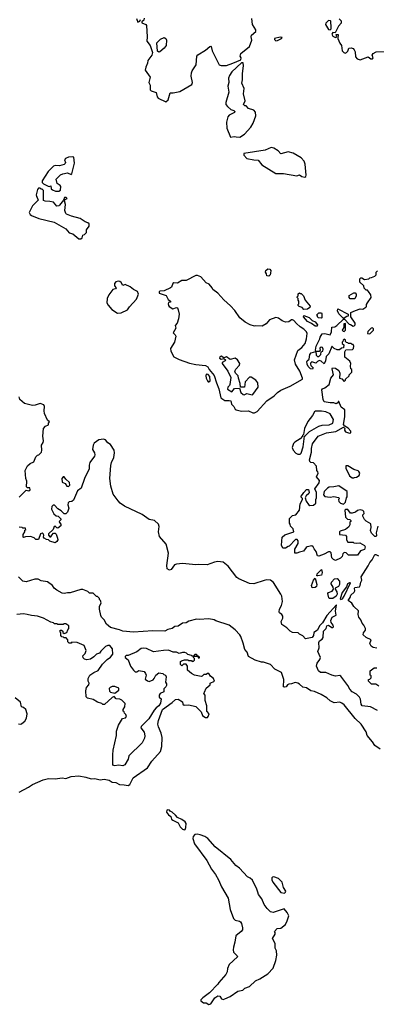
# Model space of a CAD drawing. Extents: x 1861455 to 2058065, y 200073 to 437907.
# Tile 474 of 574: x 1964870 to 1968930, y 371375 to 382590. Entities that reach past the tile are written whole.
import ezdxf

# ---------------------------------------------------------------- set-up
doc = ezdxf.new("R2010")
doc.units = 0

msp = doc.modelspace()

# ---------------------------------------------------------------- linework, layer by layer
at = {"layer": '0CON05XD'}
for points in [[(1966200, 382605), (1966215, 382562), (1966238, 382572), (1966245, 382590)], [(1966287, 382607), (1966282, 382585), (1966260, 382565), (1966260, 382555), (1966305, 382534), (1966315, 382522), (1966321, 382395), (1966317, 382345), (1966356, 382295), (1966381, 382215), (1966374, 382186), (1966329, 382125), (1966324, 382095), (1966305, 382050), (1966300, 382015), (1966356, 381936), (1966342, 381875), (1966354, 381845), (1966355, 381790), (1966368, 381778), (1966425, 381760), (1966435, 381710), (1966448, 381695), (1966535, 381656), (1966562, 381678), (1966584, 381756), (1966616, 381756), (1966695, 381771), (1966830, 381850), (1966836, 381875), (1966824, 381945), (1966826, 381985), (1966834, 382006), (1966881, 382075), (1966888, 382175), (1966899, 382191), (1966985, 382244), (1967035, 382286), (1967045, 382290), (1967052, 382285), (1967060, 382235), (1967140, 382075), (1967165, 382068), (1967225, 382069), (1967298, 382095), (1967388, 382132), (1967390, 382155), (1967382, 382175), (1967386, 382204), (1967487, 382285), (1967512, 382355), (1967506, 382395), (1967510, 382415), (1967558, 382455), (1967557, 382475), (1967519, 382535), (1967514, 382605)], [(1968405, 382473), (1968415, 382484), (1968418, 382502), (1968412, 382572), (1968408, 382578), (1968385, 382582), (1968355, 382550), (1968352, 382535), (1968385, 382479), (1968405, 382473)], [(1968508, 382598), (1968530, 382575), (1968529, 382551), (1968500, 382515), (1968460, 382440), (1968435, 382442), (1968422, 382425), (1968435, 382402), (1968465, 382388), (1968480, 382395), (1968475, 382420), (1968495, 382420), (1968492, 382375), (1968513, 382323), (1968534, 382295), (1968542, 382235), (1968559, 382215), (1968575, 382209), (1968591, 382215), (1968607, 382233), (1968618, 382265), (1968645, 382270), (1968665, 382262), (1968679, 382245), (1968688, 382225), (1968693, 382165), (1968712, 382142), (1968745, 382133), (1968838, 382168), (1968866, 382145), (1968885, 382142), (1968896, 382155), (1968884, 382185), (1968896, 382204), (1968928, 382222), (1969042, 382228)], [(1966455, 382218), (1966441, 382231), (1966430, 382325), (1966475, 382368), (1966515, 382388), (1966534, 382375), (1966543, 382355), (1966538, 382295), (1966514, 382265), (1966465, 382223), (1966455, 382218)], [(1967785, 382350), (1967805, 382352), (1967850, 382375), (1967858, 382388), (1967835, 382392), (1967770, 382375), (1967770, 382365), (1967785, 382350)], [(1967272, 381252), (1967311, 381259), (1967335, 381257), (1967375, 381253), (1967431, 381285), (1967500, 381365), (1967528, 381412), (1967560, 381495), (1967556, 381536), (1967535, 381560), (1967475, 381580), (1967448, 381608), (1967435, 381610), (1967420, 381625), (1967438, 381665), (1967419, 381745), (1967427, 381805), (1967398, 381865), (1967406, 381905), (1967406, 381975), (1967418, 382065), (1967415, 382100), (1967395, 382100), (1967286, 381994), (1967260, 381955), (1967247, 381923), (1967251, 381875), (1967238, 381832), (1967252, 381765), (1967216, 381645), (1967218, 381625), (1967235, 381602), (1967275, 381568), (1967310, 381555), (1967320, 381545), (1967316, 381534), (1967256, 381504), (1967238, 381482), (1967224, 381424), (1967229, 381355), (1967272, 381252)], [(1968115, 380795), (1968128, 380802), (1968132, 380818), (1968119, 380945), (1968110, 380980), (1968075, 381017), (1967985, 381069), (1967925, 381084), (1967843, 381063), (1967812, 381095), (1967765, 381127), (1967735, 381134), (1967666, 381104), (1967423, 381065), (1967421, 381045), (1967455, 381008), (1967535, 380992), (1967585, 380990), (1967627, 380935), (1967785, 380839), (1967875, 380838), (1968025, 380812), (1968055, 380822), (1968082, 380802), (1968115, 380795)], [(1965315, 380635), (1965335, 380648), (1965338, 380688), (1965332, 380702), (1965298, 380725), (1965284, 380775), (1965335, 380824), (1965362, 380835), (1965415, 380847), (1965455, 380826), (1965464, 380835), (1965493, 380955), (1965485, 381025), (1965475, 381029), (1965425, 381024), (1965391, 381009), (1965381, 380995), (1965393, 380965), (1965388, 380952), (1965375, 380941), (1965325, 380926), (1965275, 380928), (1965255, 380920), (1965195, 380860), (1965128, 380755), (1965128, 380735), (1965142, 380722), (1965193, 380693), (1965205, 380690), (1965226, 380696), (1965229, 380665), (1965242, 380652), (1965278, 380635), (1965315, 380635)], [(1965565, 380092), (1965580, 380105), (1965590, 380135), (1965610, 380145), (1965630, 380165), (1965632, 380195), (1965662, 380238), (1965660, 380265), (1965645, 380277), (1965615, 380287), (1965558, 380325), (1965462, 380352), (1965405, 380374), (1965394, 380384), (1965383, 380415), (1965392, 380485), (1965382, 380528), (1965387, 380543), (1965410, 380555), (1965400, 380565), (1965380, 380565), (1965368, 380535), (1965325, 380479), (1965315, 380469), (1965295, 380466), (1965255, 380510), (1965215, 380520), (1965161, 380521), (1965142, 380532), (1965140, 380645), (1965128, 380658), (1965115, 380660), (1965105, 380670), (1965085, 380670), (1965072, 380655), (1965058, 380595), (1965060, 380575), (1965070, 380565), (1965080, 380535), (1965015, 380470), (1964978, 380395), (1964991, 380371), (1965005, 380358), (1965090, 380325), (1965264, 380284), (1965395, 380208), (1965435, 380162), (1965475, 380150), (1965543, 380093), (1965565, 380092)], [(1967705, 379670), (1967682, 379672), (1967680, 379695), (1967670, 379715), (1967672, 379735), (1967695, 379752), (1967718, 379748), (1967728, 379735), (1967727, 379703), (1967720, 379685), (1967705, 379670)], [(1968949, 376821), (1968930, 376745), (1968932, 376715), (1968927, 376705), (1968913, 376703), (1968875, 376740), (1968863, 376773), (1968870, 376805), (1968868, 376848), (1968815, 376877), (1968796, 376896), (1968778, 376935), (1968778, 376952), (1968790, 376965), (1968788, 376988), (1968775, 377000), (1968745, 377008), (1968715, 376998), (1968695, 376982), (1968655, 376970), (1968635, 376970), (1968605, 377010), (1968578, 377012), (1968570, 377005), (1968580, 376925), (1968602, 376902), (1968628, 376898), (1968640, 376885), (1968640, 376875), (1968630, 376865), (1968628, 376835), (1968616, 376814), (1968580, 376785), (1968520, 376765), (1968510, 376755), (1968510, 376725), (1968578, 376718), (1968590, 376705), (1968590, 376665), (1968605, 376640), (1968665, 376640), (1968675, 376630), (1968705, 376628), (1968743, 376633), (1968795, 376602), (1968803, 376585), (1968797, 376555), (1968751, 376539), (1968715, 376490), (1968615, 376490), (1968588, 376518), (1968565, 376520), (1968550, 376505), (1968540, 376475), (1968523, 376457), (1968465, 376430), (1968441, 376441), (1968425, 376460), (1968417, 376517), (1968405, 376528), (1968385, 376528), (1968335, 376501), (1968275, 376480), (1968262, 376482), (1968244, 376534), (1968222, 376562), (1968212, 376585), (1968197, 376597), (1968143, 376587), (1968131, 376579), (1968100, 376535), (1968054, 376526), (1968025, 376513), (1968002, 376512), (1968002, 376558), (1968040, 376625), (1968040, 376655), (1968028, 376668), (1968012, 376668), (1967938, 376592), (1967925, 376590), (1967895, 376570), (1967865, 376570), (1967852, 376605), (1967860, 376695), (1967888, 376722), (1967990, 376755), (1967982, 376792), (1967952, 376822), (1967950, 376845), (1967940, 376855), (1967943, 376907), (1967975, 376942), (1968015, 376950), (1968057, 377003), (1968062, 377075), (1968090, 377125), (1968090, 377135), (1968072, 377155), (1968104, 377206), (1968135, 377238), (1968157, 377237), (1968166, 377206), (1968163, 377195), (1968132, 377165), (1968122, 377145), (1968132, 377105), (1968157, 377067), (1968175, 377058), (1968215, 377060), (1968240, 377085), (1968240, 377125), (1968250, 377145), (1968250, 377205), (1968232, 377245), (1968280, 377315), (1968282, 377342), (1968250, 377385), (1968268, 377425), (1968265, 377440), (1968252, 377455), (1968248, 377505), (1968215, 377542), (1968185, 377547), (1968175, 377557), (1968171, 377575), (1968191, 377665), (1968191, 377705), (1968205, 377758), (1968270, 377845), (1968362, 377885), (1968469, 377901), (1968555, 377950), (1968570, 377935), (1968568, 377915), (1968580, 377895), (1968625, 377880), (1968640, 377885), (1968640, 377905), (1968609, 377939), (1968572, 377962), (1968558, 377978), (1968573, 378065), (1968573, 378145), (1968530, 378175), (1968505, 378240), (1968495, 378240), (1968492, 378225), (1968475, 378214), (1968445, 378226), (1968405, 378225), (1968338, 378238), (1968327, 378265), (1968310, 378375), (1968317, 378385), (1968343, 378397), (1968394, 378436), (1968414, 378505), (1968442, 378545), (1968426, 378615), (1968433, 378625), (1968465, 378621), (1968504, 378595), (1968513, 378565), (1968510, 378505), (1968538, 378498), (1968565, 378470), (1968580, 378485), (1968580, 378495), (1968620, 378535), (1968620, 378545), (1968650, 378575), (1968650, 378605), (1968640, 378615), (1968638, 378645), (1968642, 378675), (1968629, 378699), (1968572, 378745), (1968572, 378805), (1968585, 378830), (1968658, 378832), (1968670, 378845), (1968675, 378870), (1968665, 378890), (1968655, 378890), (1968645, 378900), (1968615, 378900), (1968605, 378910), (1968592, 378912), (1968580, 378925), (1968578, 378938), (1968565, 378950), (1968552, 378938), (1968550, 378925), (1968540, 378915), (1968542, 378902), (1968560, 378885), (1968558, 378852), (1968535, 378850), (1968512, 378828), (1968485, 378828), (1968450, 378845), (1968428, 378868), (1968422, 378868), (1968391, 378785), (1968359, 378755), (1968350, 378705), (1968335, 378672), (1968301, 378701), (1968285, 378707), (1968262, 378698), (1968242, 378678), (1968198, 378692), (1968182, 378678), (1968180, 378665), (1968185, 378650), (1968210, 378625), (1968205, 378610), (1968182, 378615), (1968155, 378638), (1968144, 378665), (1968141, 378695), (1968143, 378705), (1968167, 378725), (1968173, 378775), (1968188, 378795), (1968240, 378810), (1968245, 378770), (1968260, 378755), (1968275, 378752), (1968298, 378775), (1968302, 378808), (1968320, 378815), (1968327, 378837), (1968317, 378857), (1968305, 378860), (1968292, 378855), (1968288, 378845), (1968290, 378825), (1968278, 378812), (1968240, 378810), (1968238, 378825), (1968245, 378872), (1968287, 378953), (1968290, 378975), (1968315, 379010), (1968345, 379017), (1968405, 379000), (1968420, 379035), (1968422, 379088), (1968457, 379093), (1968480, 379105), (1968555, 379180), (1968568, 379178), (1968622, 379122), (1968635, 379120), (1968665, 379100), (1968678, 379102), (1968690, 379115), (1968690, 379135), (1968640, 379205), (1968640, 379255), (1968695, 379278), (1968745, 379298), (1968777, 379293), (1968810, 379315), (1968820, 379325), (1968820, 379345), (1968830, 379365), (1968870, 379425), (1968868, 379455), (1968843, 379493), (1968828, 379508), (1968815, 379510), (1968802, 379522), (1968793, 379533), (1968788, 379558), (1968742, 379602), (1968742, 379638), (1968755, 379650), (1968765, 379650), (1968795, 379630), (1968845, 379640), (1968855, 379650), (1968877, 379653), (1968915, 379670), (1968928, 379685), (1968930, 379715), (1968942, 379728)], [(1965985, 379249), (1966025, 379251), (1966097, 379285), (1966121, 379319), (1966202, 379405), (1966222, 379465), (1966210, 379495), (1966165, 379518), (1966127, 379547), (1966072, 379572), (1966043, 379563), (1966026, 379596), (1966009, 379609), (1965993, 379613), (1965966, 379604), (1965950, 379585), (1965948, 379558), (1965970, 379535), (1965960, 379525), (1965930, 379515), (1965884, 379456), (1965867, 379415), (1965864, 379366), (1965878, 379338), (1965920, 379290), (1965985, 379249)], [(1967545, 378112), (1967574, 378126), (1967685, 378249), (1967766, 378304), (1967805, 378344), (1967845, 378369), (1967948, 378415), (1968088, 378495), (1968090, 378505), (1968058, 378588), (1968009, 378665), (1967998, 378715), (1968038, 378822), (1968082, 378855), (1968119, 378901), (1968137, 378953), (1968144, 379015), (1968135, 379036), (1968106, 379065), (1968063, 379093), (1968020, 379130), (1967992, 379165), (1967975, 379172), (1967965, 379172), (1967935, 379150), (1967895, 379143), (1967860, 379160), (1967815, 379192), (1967785, 379196), (1967715, 379172), (1967676, 379124), (1967632, 379098), (1967555, 379102), (1967545, 379098), (1967496, 379116), (1967436, 379146), (1967375, 379193), (1967318, 379278), (1967271, 379331), (1967195, 379399), (1967127, 379475), (1967068, 379515), (1967062, 379535), (1967026, 379576), (1966995, 379592), (1966931, 379661), (1966895, 379677), (1966875, 379678), (1966765, 379618), (1966715, 379618), (1966665, 379590), (1966625, 379592), (1966612, 379585), (1966598, 379545), (1966586, 379534), (1966515, 379502), (1966465, 379498), (1966458, 379492), (1966460, 379475), (1966539, 379449), (1966561, 379401), (1966588, 379385), (1966589, 379371), (1966565, 379367), (1966559, 379355), (1966563, 379335), (1966572, 379325), (1966615, 379298), (1966655, 379311), (1966665, 379308), (1966675, 379285), (1966684, 379234), (1966677, 379183), (1966663, 379135), (1966639, 379105), (1966646, 379075), (1966619, 379025), (1966642, 379002), (1966649, 378985), (1966634, 378915), (1966589, 378845), (1966592, 378815), (1966625, 378749), (1966685, 378718), (1966805, 378679), (1966875, 378663), (1966985, 378653), (1967012, 378635), (1967028, 378605), (1967085, 378538), (1967109, 378455), (1967139, 378385), (1967162, 378282), (1967204, 378254), (1967255, 378254), (1967275, 378247), (1967280, 378210), (1967310, 378185), (1967324, 378155), (1967335, 378146), (1967395, 378130), (1967475, 378136), (1967523, 378113), (1967545, 378112)], [(1968105, 379290), (1968085, 379312), (1968053, 379323), (1968040, 379335), (1968040, 379345), (1968050, 379355), (1968050, 379385), (1968040, 379395), (1968040, 379415), (1968030, 379425), (1968030, 379435), (1968040, 379445), (1968042, 379468), (1968055, 379480), (1968062, 379472), (1968075, 379470), (1968100, 379445), (1968120, 379395), (1968177, 379327), (1968175, 379312), (1968145, 379292), (1968105, 379290)], [(1968685, 379410), (1968632, 379412), (1968620, 379425), (1968622, 379448), (1968675, 379480), (1968688, 379478), (1968700, 379465), (1968700, 379445), (1968685, 379410)], [(1968565, 379190), (1968552, 379192), (1968505, 379240), (1968490, 379275), (1968492, 379298), (1968610, 379235), (1968608, 379212), (1968595, 379210), (1968565, 379190)], [(1968235, 379098), (1968191, 379131), (1968145, 379154), (1968103, 379205), (1968105, 379220), (1968167, 379197), (1968200, 379165), (1968235, 379150), (1968260, 379115), (1968255, 379100), (1968235, 379098)], [(1968305, 379190), (1968273, 379193), (1968260, 379205), (1968260, 379215), (1968250, 379225), (1968275, 379250), (1968305, 379250), (1968310, 379245), (1968310, 379195), (1968305, 379190)], [(1968565, 379040), (1968580, 379055), (1968580, 379125), (1968575, 379130), (1968560, 379125), (1968560, 379085), (1968540, 379055), (1968552, 379042), (1968565, 379040)], [(1968855, 379010), (1968900, 379055), (1968898, 379068), (1968885, 379080), (1968872, 379078), (1968833, 379037), (1968830, 379015), (1968855, 379010)], [(1967515, 378318), (1967525, 378320), (1967584, 378405), (1967580, 378455), (1967558, 378485), (1967505, 378517), (1967485, 378520), (1967438, 378465), (1967428, 378405), (1967384, 378404), (1967380, 378445), (1967360, 378505), (1967358, 378535), (1967327, 378565), (1967319, 378585), (1967330, 378610), (1967374, 378655), (1967378, 378675), (1967350, 378715), (1967325, 378733), (1967265, 378721), (1967225, 378750), (1967195, 378737), (1967164, 378756), (1967149, 378751), (1967145, 378735), (1967165, 378724), (1967195, 378732), (1967213, 378715), (1967210, 378705), (1967177, 378685), (1967175, 378675), (1967238, 378588), (1967273, 378515), (1967264, 378435), (1967258, 378422), (1967238, 378405), (1967235, 378382), (1967285, 378350), (1967315, 378391), (1967374, 378394), (1967389, 378345), (1967415, 378320), (1967425, 378318), (1967455, 378334), (1967515, 378318)], [(1967025, 378464), (1967038, 378475), (1967036, 378526), (1967017, 378547), (1966995, 378554), (1966989, 378535), (1966995, 378505), (1967007, 378475), (1967015, 378465), (1967025, 378464)], [(1964865, 377150), (1964945, 377230), (1964975, 377222), (1964989, 377235), (1964986, 377256), (1964958, 377258), (1964948, 377268), (1964950, 377335), (1964940, 377365), (1964933, 377457), (1964961, 377509), (1964990, 377535), (1965030, 377555), (1965055, 377610), (1965075, 377630), (1965088, 377632), (1965118, 377665), (1965122, 377685), (1965120, 377745), (1965138, 377775), (1965140, 377795), (1965132, 377845), (1965140, 377935), (1965165, 377960), (1965200, 377975), (1965200, 377995), (1965208, 378008), (1965188, 378028), (1965153, 378103), (1965148, 378135), (1965152, 378185), (1965145, 378205), (1965105, 378220), (1965045, 378200), (1965015, 378197), (1964927, 378217), (1964872, 378265), (1964865, 378295)], [(1968065, 377640), (1968075, 377652), (1968098, 377725), (1968112, 377848), (1968125, 377852), (1968171, 377899), (1968275, 377959), (1968315, 377971), (1968395, 377974), (1968436, 377995), (1968443, 378035), (1968405, 378102), (1968355, 378122), (1968305, 378132), (1968239, 378131), (1968225, 378122), (1968205, 378082), (1968150, 378015), (1968113, 377935), (1968100, 377865), (1968090, 377855), (1968090, 377845), (1968063, 377817), (1968001, 377779), (1967988, 377762), (1967973, 377717), (1967982, 377685), (1968015, 377653), (1968035, 377641), (1968065, 377640)], [(1968945, 374721), (1968865, 374764), (1968770, 374775), (1968756, 374795), (1968752, 374852), (1968737, 374875), (1968705, 374906), (1968654, 374934), (1968629, 374965), (1968607, 375007), (1968525, 375113), (1968515, 375119), (1968465, 375114), (1968425, 375123), (1968356, 375156), (1968293, 375153), (1968272, 375172), (1968250, 375225), (1968255, 375260), (1968288, 375302), (1968294, 375325), (1968264, 375395), (1968279, 375435), (1968276, 375496), (1968285, 375515), (1968315, 375535), (1968325, 375555), (1968329, 375625), (1968358, 375655), (1968367, 375685), (1968385, 375694), (1968425, 375668), (1968435, 375666), (1968444, 375675), (1968440, 375695), (1968416, 375725), (1968412, 375745), (1968427, 375785), (1968475, 375809), (1968464, 375855), (1968477, 375927), (1968368, 375805), (1968319, 375721), (1968285, 375685), (1968259, 375635), (1968220, 375610), (1968214, 375575), (1968200, 375555), (1968125, 375538), (1968095, 375572), (1968055, 375590), (1968040, 375605), (1967975, 375612), (1967950, 375625), (1967912, 375665), (1967855, 375702), (1967846, 375735), (1967866, 375775), (1967866, 375795), (1967855, 375816), (1967828, 375835), (1967823, 375845), (1967829, 375875), (1967852, 375918), (1967861, 375965), (1967854, 376025), (1967845, 376048), (1967759, 376179), (1967726, 376206), (1967685, 376210), (1967655, 376204), (1967535, 376164), (1967487, 376167), (1967365, 376220), (1967343, 376235), (1967243, 376365), (1967185, 376410), (1967125, 376420), (1967088, 376412), (1967005, 376381), (1966910, 376385), (1966875, 376379), (1966725, 376396), (1966655, 376390), (1966631, 376379), (1966595, 376326), (1966575, 376321), (1966549, 376335), (1966546, 376374), (1966564, 376515), (1966538, 376618), (1966461, 376705), (1966451, 376755), (1966457, 376817), (1966450, 376845), (1966406, 376886), (1966345, 376898), (1966265, 376956), (1966065, 377049), (1966016, 377085), (1965991, 377111), (1965936, 377185), (1965907, 377275), (1965898, 377365), (1965907, 377513), (1965914, 377545), (1965941, 377605), (1965950, 377655), (1965944, 377685), (1965905, 377752), (1965875, 377772), (1965848, 377805), (1965825, 377811), (1965770, 377805), (1965718, 377765), (1965708, 377745), (1965700, 377695), (1965722, 377655), (1965727, 377635), (1965722, 377618), (1965669, 377545), (1965661, 377515), (1965663, 377475), (1965610, 377365), (1965572, 377255), (1965528, 377225), (1965483, 377117), (1965465, 377102), (1965435, 377097), (1965423, 377087), (1965419, 377065), (1965429, 377025), (1965415, 376980), (1965397, 376963), (1965375, 376960), (1965342, 376995), (1965305, 377018), (1965265, 377059), (1965250, 377060), (1965238, 377045), (1965234, 377014), (1965260, 376960), (1965285, 376940), (1965310, 376935), (1965340, 376905), (1965338, 376892), (1965320, 376875), (1965322, 376862), (1965340, 376845), (1965340, 376825), (1965305, 376800), (1965292, 376802), (1965275, 376820), (1965262, 376818), (1965250, 376785), (1965200, 376735), (1965198, 376718), (1965215, 376700), (1965225, 376700), (1965235, 376720), (1965255, 376740), (1965275, 376740), (1965285, 376730), (1965302, 376685), (1965303, 376667), (1965295, 376648), (1965275, 376632), (1965215, 376650), (1965197, 376667), (1965175, 376670), (1965148, 376685), (1965143, 376695), (1965147, 376717), (1965138, 376735), (1965125, 376742), (1965108, 376735), (1965085, 376670), (1965055, 376670), (1965035, 376690), (1964995, 376702), (1964935, 376700), (1964915, 376692), (1964910, 376695), (1964910, 376725), (1964930, 376755), (1964930, 376775), (1964940, 376785), (1964935, 376800), (1964905, 376800), (1964897, 376807), (1964865, 376810)], [(1968675, 377370), (1968683, 377377), (1968705, 377380), (1968735, 377400), (1968742, 377425), (1968732, 377445), (1968725, 377452), (1968675, 377466), (1968605, 377507), (1968585, 377510), (1968585, 377480), (1968624, 377394), (1968655, 377372), (1968675, 377370)], [(1965425, 377272), (1965442, 377288), (1965439, 377319), (1965395, 377355), (1965375, 377384), (1965364, 377385), (1965351, 377365), (1965354, 377324), (1965387, 377307), (1965408, 377275), (1965425, 377272)], [(1968555, 377070), (1968580, 377095), (1968590, 377145), (1968600, 377155), (1968600, 377215), (1968505, 377282), (1968445, 377268), (1968395, 377267), (1968373, 377255), (1968336, 377215), (1968329, 377179), (1968345, 377158), (1968405, 377150), (1968445, 377160), (1968498, 377148), (1968510, 377135), (1968500, 377125), (1968502, 377102), (1968522, 377082), (1968555, 377070)], [(1968935, 375432), (1968895, 375441), (1968870, 375455), (1968857, 375485), (1968870, 375525), (1968815, 375552), (1968782, 375585), (1968783, 375605), (1968808, 375635), (1968808, 375655), (1968788, 375695), (1968768, 375715), (1968754, 375754), (1968730, 375785), (1968724, 375816), (1968727, 375857), (1968673, 375905), (1968653, 375943), (1968610, 375975), (1968632, 376008), (1968641, 376035), (1968679, 376071), (1968684, 376085), (1968680, 376115), (1968685, 376123), (1968739, 376131), (1968748, 376145), (1968754, 376184), (1968764, 376205), (1968759, 376245), (1968839, 376371), (1968855, 376408), (1968883, 376437), (1968915, 376498), (1968925, 376499), (1968955, 376482)], [(1968975, 374281), (1968914, 374324), (1968885, 374366), (1968826, 374436), (1968815, 374478), (1968757, 374567), (1968690, 374630), (1968563, 374785), (1968538, 374805), (1968514, 374816), (1968451, 374811), (1968405, 374830), (1968365, 374866), (1968302, 374905), (1968227, 374937), (1968185, 374946), (1968135, 374980), (1968095, 374987), (1968055, 375023), (1968035, 375034), (1968005, 375039), (1967965, 375025), (1967935, 375022), (1967920, 375015), (1967905, 374993), (1967885, 374988), (1967872, 374992), (1967877, 375075), (1967852, 375155), (1967775, 375192), (1967725, 375247), (1967645, 375273), (1967624, 375274), (1967550, 375295), (1967475, 375338), (1967460, 375385), (1967432, 375415), (1967415, 375490), (1967388, 375565), (1967375, 375582), (1967325, 375642), (1967255, 375692), (1967105, 375743), (1967085, 375756), (1967025, 375767), (1966915, 375758), (1966885, 375762), (1966795, 375740), (1966765, 375722), (1966725, 375717), (1966675, 375682), (1966635, 375677), (1966605, 375657), (1966555, 375643), (1966524, 375626), (1966385, 375629), (1966165, 375614), (1966045, 375624), (1966005, 375642), (1965906, 375666), (1965858, 375705), (1965832, 375755), (1965802, 375785), (1965793, 375805), (1965778, 375875), (1965778, 375905), (1965797, 375947), (1965790, 375975), (1965780, 375985), (1965778, 375998), (1965755, 376020), (1965745, 376020), (1965705, 376060), (1965665, 376060), (1965647, 376077), (1965589, 376099), (1965565, 376100), (1965445, 376063), (1965415, 376063), (1965375, 376053), (1965355, 376058), (1965292, 376092), (1965262, 376115), (1965242, 376145), (1965186, 376186), (1965115, 376198), (1965079, 376219), (1965042, 376218), (1964945, 376187), (1964905, 376194), (1964858, 376245)], [(1968265, 376254), (1968252, 376255), (1968255, 376277), (1968307, 376327), (1968313, 376295), (1968307, 376265), (1968265, 376254)], [(1968199, 376119), (1968194, 376145), (1968214, 376205), (1968235, 376228), (1968252, 376155), (1968250, 376135), (1968235, 376123), (1968199, 376119)], [(1968435, 375998), (1968398, 375998), (1968390, 376005), (1968380, 376055), (1968387, 376065), (1968428, 376082), (1968441, 376105), (1968438, 376125), (1968416, 376165), (1968420, 376185), (1968455, 376222), (1968485, 376226), (1968512, 376195), (1968512, 376155), (1968500, 376135), (1968463, 376115), (1968460, 376105), (1968481, 376075), (1968483, 376045), (1968474, 376025), (1968435, 375998)], [(1968525, 375987), (1968545, 375995), (1968566, 376025), (1968635, 376176), (1968625, 376177), (1968603, 376165), (1968591, 376129), (1968542, 376065), (1968519, 375995), (1968525, 375987)], [(1964865, 373791), (1964972, 373848), (1965015, 373879), (1965136, 373934), (1965198, 373948), (1965275, 373944), (1965354, 373956), (1965395, 373949), (1965455, 373969), (1965545, 373976), (1965625, 373964), (1965685, 373944), (1965725, 373949), (1965785, 373934), (1965832, 373938), (1965888, 373928), (1965925, 373907), (1965965, 373903), (1966005, 373880), (1966060, 373875), (1966105, 373868), (1966125, 373878), (1966164, 373956), (1966325, 374069), (1966375, 374143), (1966473, 374255), (1966490, 374310), (1966494, 374415), (1966482, 374462), (1966449, 374535), (1966444, 374565), (1966451, 374609), (1966497, 374735), (1966607, 374813), (1966645, 374848), (1966675, 374850), (1966725, 374820), (1966729, 374795), (1966742, 374782), (1966795, 374788), (1966875, 374768), (1966936, 374706), (1966953, 374665), (1966965, 374653), (1966985, 374642), (1967007, 374643), (1967017, 374653), (1967028, 374685), (1967000, 374715), (1967002, 374775), (1966980, 374835), (1966980, 374895), (1966968, 374915), (1966975, 374932), (1966995, 374978), (1967040, 375015), (1967040, 375035), (1967088, 375055), (1967076, 375086), (1967041, 375111), (1967022, 375142), (1967008, 375142), (1966995, 375132), (1966968, 375132), (1966947, 375113), (1966935, 375110), (1966860, 375125), (1966825, 375142), (1966782, 375182), (1966780, 375225), (1966765, 375250), (1966735, 375250), (1966715, 375230), (1966700, 375245), (1966702, 375278), (1966712, 375288), (1966745, 375300), (1966785, 375300), (1966793, 375293), (1966825, 375290), (1966835, 375280), (1966848, 375282), (1966860, 375295), (1966860, 375315), (1966850, 375325), (1966850, 375340), (1966900, 375340), (1966902, 375322), (1966918, 375322), (1966918, 375328), (1966900, 375340), (1966885, 375360), (1966865, 375360), (1966850, 375340), (1966835, 375340), (1966828, 375348), (1966785, 375360), (1966770, 375375), (1966752, 375382), (1966725, 375382), (1966685, 375370), (1966656, 375386), (1966617, 375387), (1966565, 375408), (1966506, 375406), (1966395, 375390), (1966315, 375428), (1966275, 375432), (1966253, 375427), (1966205, 375390), (1966105, 375350), (1966083, 375347), (1966070, 375335), (1966070, 375325), (1966105, 375300), (1966130, 375225), (1966165, 375180), (1966185, 375162), (1966205, 375162), (1966225, 375178), (1966286, 375166), (1966303, 375145), (1966310, 375125), (1966298, 375078), (1966325, 375060), (1966345, 375053), (1966388, 375072), (1966402, 375085), (1966422, 375125), (1966455, 375152), (1966500, 375145), (1966512, 375132), (1966530, 375125), (1966536, 375106), (1966530, 375045), (1966540, 375025), (1966540, 375005), (1966535, 374990), (1966513, 374967), (1966510, 374935), (1966470, 374915), (1966460, 374895), (1966460, 374875), (1966480, 374855), (1966472, 374805), (1966456, 374774), (1966425, 374752), (1966400, 374725), (1966342, 374628), (1966252, 374538), (1966250, 374525), (1966286, 374475), (1966296, 374435), (1966291, 374405), (1966265, 374354), (1966113, 374205), (1966104, 374166), (1966066, 374104), (1966045, 374092), (1965995, 374098), (1965955, 374090), (1965940, 374095), (1965932, 374105), (1965930, 374215), (1965935, 374270), (1965974, 374436), (1965973, 374485), (1965994, 374556), (1966041, 374629), (1966075, 374640), (1966088, 374655), (1966080, 374675), (1966062, 374692), (1966060, 374705), (1966050, 374715), (1966050, 374735), (1966066, 374764), (1966073, 374803), (1966035, 374838), (1966009, 374849), (1965970, 374855), (1965945, 374880), (1965925, 374870), (1965835, 374790), (1965815, 374790), (1965805, 374800), (1965755, 374818), (1965705, 374848), (1965643, 374863), (1965628, 374878), (1965622, 374945), (1965630, 374985), (1965657, 375013), (1965660, 375035), (1965650, 375055), (1965648, 375085), (1965668, 375125), (1965714, 375156), (1965765, 375177), (1965812, 375248), (1965866, 375304), (1965905, 375330), (1965932, 375365), (1965926, 375425), (1965895, 375462), (1965875, 375462), (1965849, 375451), (1965794, 375396), (1965780, 375375), (1965745, 375362), (1965715, 375333), (1965675, 375307), (1965635, 375300), (1965608, 375308), (1965593, 375323), (1965590, 375345), (1965615, 375370), (1965628, 375405), (1965603, 375463), (1965525, 375498), (1965465, 375500), (1965455, 375490), (1965435, 375490), (1965420, 375505), (1965418, 375528), (1965398, 375548), (1965375, 375550), (1965368, 375558), (1965352, 375562), (1965340, 375575), (1965340, 375605), (1965330, 375615), (1965332, 375638), (1965348, 375638), (1965360, 375625), (1965362, 375612), (1965375, 375600), (1965408, 375612), (1965418, 375642), (1965430, 375655), (1965430, 375685), (1965420, 375695), (1965395, 375710), (1965375, 375710), (1965365, 375700), (1965305, 375700), (1965297, 375707), (1965265, 375710), (1965255, 375720), (1965225, 375728), (1965140, 375775), (1965075, 375798), (1965005, 375802), (1964956, 375816), (1964915, 375822), (1964837, 375817)], [(1968960, 375000), (1968925, 375021), (1968875, 375022), (1968840, 375055), (1968840, 375075), (1968855, 375080), (1968870, 375095), (1968870, 375115), (1968860, 375125), (1968860, 375175), (1968905, 375207), (1968936, 375206)], [(1965955, 374920), (1966000, 374955), (1965998, 374975), (1965953, 374997), (1965925, 374997), (1965900, 374985), (1965888, 374972), (1965892, 374942), (1965905, 374930), (1965955, 374920)], [(1964885, 374568), (1964895, 374573), (1964928, 374602), (1964947, 374633), (1964956, 374685), (1964941, 374735), (1964915, 374756), (1964892, 374762), (1964879, 374815), (1964817, 374867)], [(1964855, 374570), (1964885, 374568)], [(1966745, 373364), (1966755, 373368), (1966762, 373388), (1966764, 373434), (1966755, 373452), (1966715, 373482), (1966665, 373502), (1966645, 373528), (1966605, 373562), (1966584, 373574), (1966576, 373586), (1966555, 373592), (1966544, 373586), (1966543, 373565), (1966563, 373535), (1966592, 373515), (1966600, 373485), (1966615, 373471), (1966674, 373444), (1966699, 373395), (1966725, 373370), (1966745, 373364)], [(1967025, 371375), (1967045, 371381), (1967091, 371449), (1967125, 371472), (1967148, 371468), (1967168, 371438), (1967185, 371432), (1967205, 371438), (1967265, 371463), (1967353, 371527), (1967412, 371538), (1967435, 371560), (1967485, 371578), (1967555, 371643), (1967605, 371666), (1967695, 371721), (1967755, 371788), (1967787, 371873), (1967799, 371935), (1967793, 371983), (1967780, 372015), (1967779, 372069), (1967750, 372125), (1967780, 372175), (1967780, 372195), (1967770, 372205), (1967802, 372238), (1967845, 372242), (1967895, 372283), (1967916, 372325), (1967933, 372383), (1967915, 372420), (1967882, 372462), (1967755, 372422), (1967725, 372430), (1967687, 372467), (1967654, 372514), (1967626, 372576), (1967588, 372625), (1967581, 372651), (1967570, 372685), (1967519, 372789), (1967495, 372812), (1967465, 372828), (1967372, 372925), (1967332, 372955), (1967274, 373024), (1967095, 373169), (1967014, 373264), (1966978, 373288), (1966925, 373306), (1966892, 373312), (1966865, 373308), (1966846, 373285), (1966841, 373265), (1966859, 373205), (1967002, 373015), (1967054, 372915), (1967100, 372855), (1967134, 372795), (1967166, 372715), (1967244, 372584), (1967266, 372456), (1967305, 372352), (1967324, 372334), (1967372, 372322), (1967383, 372313), (1967397, 372295), (1967407, 372245), (1967407, 372225), (1967392, 372205), (1967330, 372155), (1967320, 372085), (1967304, 372026), (1967300, 371995), (1967305, 371970), (1967348, 371928), (1967350, 371915), (1967255, 371828), (1967237, 371785), (1967232, 371745), (1967218, 371715), (1967138, 371625), (1967126, 371604), (1967032, 371508), (1966955, 371450), (1966932, 371425), (1966934, 371414), (1966964, 371394), (1966995, 371391), (1967025, 371375)], [(1967885, 372640), (1967898, 372652), (1967900, 372665), (1967872, 372705), (1967857, 372765), (1967845, 372782), (1967815, 372810), (1967765, 372828), (1967750, 372825), (1967740, 372815), (1967740, 372795), (1967752, 372765), (1967845, 372650), (1967885, 372640)]]:
    msp.add_lwpolyline(points, dxfattribs=at)

doc.saveas('drawing.dxf')
